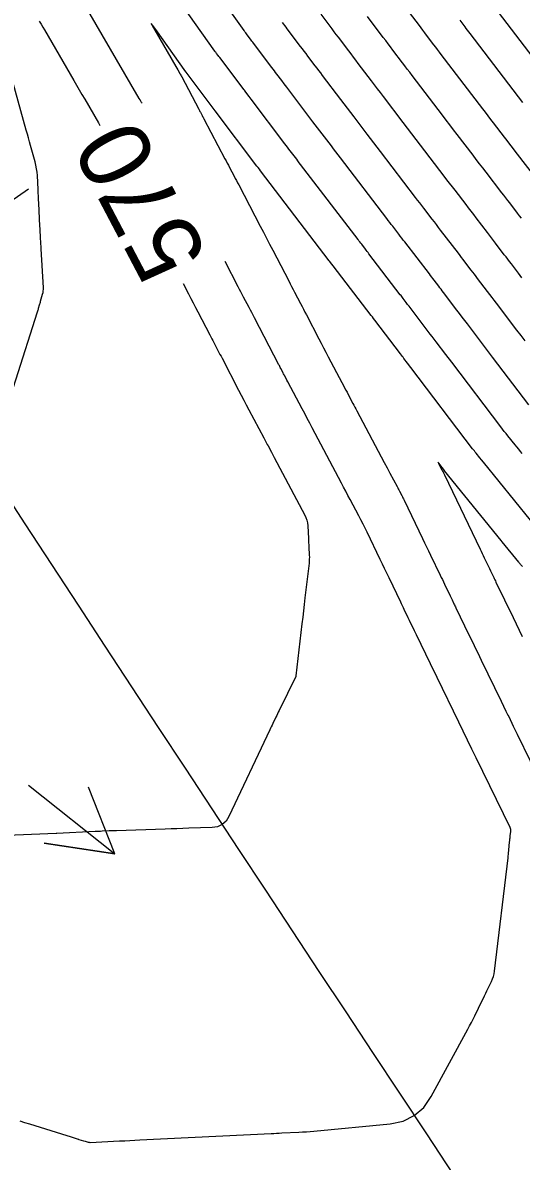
# Model space of a CAD drawing. Extents: x 954385 to 988206, y 1868364 to 1924553.
# Drawn here: x 957406.6 to 957448.5, y 1920437.4 to 1920532.9 of the extents above; entities that cross this region are included whole.
import ezdxf

# ---------------------------------------------------------------- set-up
doc = ezdxf.new("R2010")
doc.units = 0
for name, color, linetype in [('26', 7, 'Continuous'), ('5', 7, 'Continuous'), ('6', 7, 'Continuous'), ('7', 7, 'Continuous'), ('Default', 7, 'Continuous')]:
    doc.layers.add(name, color=color, linetype=linetype)

msp = doc.modelspace()

# ---------------------------------------------------------------- linework, layer by layer
at = {"layer": '26'}
for points in [[(957407.131, 1920518.928), (957301.058, 1920445.099), (957303.609, 1920450.529), (957301.058, 1920445.099), (957307.036, 1920445.605)], [(957407.131, 1920468.928), (957414.363, 1920463.162), (957408.43, 1920464.056), (957414.363, 1920463.162), (957412.17, 1920468.747)]]:
    msp.add_lwpolyline(points, dxfattribs=at)
at = {"layer": '6'}
for points in [[(957449.114, 1920500.826), (957446.06, 1920504.842), (957445.548, 1920505.515), (957445.037, 1920506.188), (957443.943, 1920507.626), (957443.722, 1920507.916), (957443.501, 1920508.207), (957443.281, 1920508.497), (957443.06, 1920508.787), (957441.933, 1920510.271), (957441.835, 1920510.4), (957441.737, 1920510.529), (957441.639, 1920510.658), (957441.541, 1920510.787), (957441.149, 1920511.303), (957441.051, 1920511.432), (957440.952, 1920511.561), (957440.854, 1920511.69), (957440.756, 1920511.818), (957438.698, 1920514.502), (957438.572, 1920514.667), (957438.445, 1920514.831), (957438.319, 1920514.996), (957438.193, 1920515.16), (957437.689, 1920515.818), (957437.562, 1920515.982), (957437.436, 1920516.147), (957437.31, 1920516.311), (957437.185, 1920516.476), (957433.308, 1920521.55), (957433.114, 1920521.803), (957432.92, 1920522.057), (957432.726, 1920522.311), (957432.532, 1920522.565), (957431.757, 1920523.58), (957431.563, 1920523.833), (957431.369, 1920524.087), (957431.176, 1920524.342), (957430.984, 1920524.596), (957428.799, 1920527.486), (957428.589, 1920527.763), (957428.38, 1920528.04), (957427.96, 1920528.595), (957427.856, 1920528.734), (957427.751, 1920528.872), (957427.646, 1920529.011), (957427.541, 1920529.15), (957426.004, 1920531.186), (957425.939, 1920531.273), (957425.873, 1920531.36), (957425.807, 1920531.447), (957425.741, 1920531.534), (957425.477, 1920531.883), (957425.411, 1920531.971), (957425.347, 1920532.059), (957425.282, 1920532.147), (957425.219, 1920532.236), (957421.065, 1920538.117)], [(957408.031, 1920533.031), (957408.178, 1920532.786), (957408.323, 1920532.541), (957408.467, 1920532.294), (957410.934, 1920528.044), (957411.16, 1920527.654), (957411.386, 1920527.264), (957411.613, 1920526.875), (957411.839, 1920526.485), (957412.987, 1920524.509), (957413.091, 1920524.327), (957413.119, 1920524.279)], [(957443.304, 1920533.114), (957443.722, 1920532.561), (957443.827, 1920532.422), (957443.932, 1920532.284), (957444.037, 1920532.146), (957444.142, 1920532.009), (957448.568, 1920526.218)], [(957420.103, 1920511.005), (957420.553, 1920510.142), (957420.749, 1920509.766), (957420.944, 1920509.391), (957421.14, 1920509.015), (957421.335, 1920508.64), (957422.338, 1920506.716), (957422.423, 1920506.552), (957422.509, 1920506.388), (957422.594, 1920506.224), (957422.68, 1920506.059), (957423.021, 1920505.403), (957423.107, 1920505.238), (957423.192, 1920505.074), (957423.278, 1920504.91), (957423.363, 1920504.745), (957424.755, 1920502.064), (957424.97, 1920501.653), (957425.185, 1920501.241), (957425.4, 1920500.831), (957425.617, 1920500.421), (957426.859, 1920498.075), (957426.95, 1920497.904), (957427.101, 1920497.618), (957427.162, 1920497.504), (957427.222, 1920497.39), (957427.507, 1920496.851), (957427.565, 1920496.742), (957427.623, 1920496.634), (957427.68, 1920496.525), (957427.738, 1920496.416), (957430.299, 1920491.587), (957430.398, 1920491.373), (957430.473, 1920491.152), (957430.522, 1920490.925), (957430.548, 1920490.691), (957430.606, 1920489.61), (957430.615, 1920489.437), (957430.624, 1920489.265), (957430.634, 1920489.093), (957430.643, 1920488.92), (957430.681, 1920488.231), (957430.687, 1920488.058), (957430.685, 1920487.886), (957430.676, 1920487.714), (957430.66, 1920487.543), (957430.32, 1920484.633), (957430.257, 1920484.09), (957430.194, 1920483.548), (957430.131, 1920483.006), (957430.068, 1920482.464), (957429.563, 1920478.105), (957429.558, 1920478.067), (957429.558, 1920478.062), (957429.556, 1920478.057), (957429.555, 1920478.053), (957429.553, 1920478.049), (957428.149, 1920475.175), (957428.083, 1920475.04), (957428.017, 1920474.906), (957427.951, 1920474.771), (957427.885, 1920474.636), (957427.622, 1920474.097), (957427.557, 1920473.962), (957427.492, 1920473.827), (957427.427, 1920473.692), (957427.363, 1920473.557), (957423.941, 1920466.29), (957423.696, 1920465.898), (957423.38, 1920465.613), (957422.993, 1920465.436), (957422.536, 1920465.365), (957420.565, 1920465.3), (957420.072, 1920465.283), (957419.58, 1920465.267), (957419.087, 1920465.251), (957418.594, 1920465.235), (957414.505, 1920465.102), (957414.355, 1920465.097), (957414.205, 1920465.092), (957414.055, 1920465.086), (957413.906, 1920465.079), (957413.307, 1920465.051), (957413.157, 1920465.044), (957413.007, 1920465.037), (957412.858, 1920465.031), (957412.708, 1920465.024), (957409.5, 1920464.876), (957409.439, 1920464.873), (957395.66, 1920464.306)]]:
    msp.add_lwpolyline(points, dxfattribs=at)
at = {"layer": '7'}
for points in [[(957448.551, 1920496.747), (957448.4, 1920496.933), (957448.249, 1920497.12), (957448.098, 1920497.306), (957447.947, 1920497.492), (957447.342, 1920498.237), (957447.192, 1920498.424), (957447.043, 1920498.612), (957446.896, 1920498.801), (957446.75, 1920498.992), (957442.633, 1920504.404), (957442.141, 1920505.052), (957441.32, 1920506.131), (957441.156, 1920506.347), (957440.992, 1920506.563), (957440.828, 1920506.779), (957440.663, 1920506.994), (957439.058, 1920509.107), (957438.935, 1920509.269), (957438.812, 1920509.432), (957438.566, 1920509.756), (957438.504, 1920509.837), (957438.442, 1920509.918), (957438.38, 1920509.999), (957438.318, 1920510.08), (957435.691, 1920513.506), (957435.615, 1920513.606), (957435.538, 1920513.706), (957435.462, 1920513.806), (957435.385, 1920513.906), (957435.078, 1920514.305), (957435.002, 1920514.405), (957434.925, 1920514.505), (957434.849, 1920514.605), (957434.772, 1920514.705), (957429.953, 1920521.012), (957429.843, 1920521.156), (957429.734, 1920521.3), (957429.624, 1920521.443), (957429.514, 1920521.587), (957429.076, 1920522.161), (957428.966, 1920522.304), (957428.857, 1920522.448), (957428.747, 1920522.592), (957428.638, 1920522.736), (957425.801, 1920526.489), (957425.632, 1920526.712), (957425.35, 1920527.085), (957425.294, 1920527.16), (957425.237, 1920527.234), (957425.181, 1920527.309), (957425.125, 1920527.383), (957423.172, 1920529.969), (957423.104, 1920530.06), (957423.036, 1920530.15), (957422.9, 1920530.33), (957422.866, 1920530.375), (957422.832, 1920530.421), (957422.799, 1920530.467), (957422.766, 1920530.513), (957417.792, 1920537.556)], [(957438.02, 1920535.141), (957439.887, 1920532.67), (957440.041, 1920532.467), (957440.194, 1920532.265), (957440.347, 1920532.062), (957440.5, 1920531.86), (957441.112, 1920531.05), (957441.266, 1920530.847), (957441.419, 1920530.645), (957441.573, 1920530.443), (957441.727, 1920530.241), (957445.212, 1920525.682), (957445.439, 1920525.385), (957445.666, 1920525.088), (957445.893, 1920524.791), (957446.12, 1920524.494), (957447.027, 1920523.307), (957447.254, 1920523.01), (957447.481, 1920522.713), (957447.708, 1920522.417), (957447.936, 1920522.12), (957449.844, 1920519.632)], [(957416.651, 1920526.138), (957416.609, 1920526.218), (957416.548, 1920526.329), (957416.486, 1920526.439), (957416.423, 1920526.549), (957412.117, 1920533.963)], [(957448.521, 1920511.494), (957448.373, 1920511.689), (957448.226, 1920511.883), (957447.635, 1920512.66), (957447.488, 1920512.854), (957447.34, 1920513.049), (957447.192, 1920513.243), (957447.045, 1920513.437), (957446.315, 1920514.397), (957446.144, 1920514.622), (957445.973, 1920514.847), (957445.801, 1920515.071), (957445.63, 1920515.295), (957444.688, 1920516.523), (957444.474, 1920516.803), (957444.26, 1920517.082), (957444.045, 1920517.361), (957443.831, 1920517.641), (957442.909, 1920518.843), (957442.684, 1920519.136), (957442.459, 1920519.43), (957442.234, 1920519.724), (957442.009, 1920520.018), (957440.018, 1920522.624), (957439.655, 1920523.098), (957439.293, 1920523.573), (957438.931, 1920524.047), (957438.568, 1920524.521), (957436.898, 1920526.706), (957436.646, 1920527.036), (957436.395, 1920527.366), (957436.144, 1920527.697), (957435.893, 1920528.028), (957434.795, 1920529.48), (957434.593, 1920529.747), (957434.391, 1920530.014), (957434.19, 1920530.281), (957433.988, 1920530.548), (957433.12, 1920531.696), (957432.949, 1920531.922), (957432.778, 1920532.149), (957432.607, 1920532.375), (957432.436, 1920532.602), (957431.669, 1920533.618)], [(957448.483, 1920516.49), (957448.319, 1920516.705), (957448.154, 1920516.919), (957447.496, 1920517.778), (957447.331, 1920517.993), (957447.167, 1920518.207), (957447.002, 1920518.422), (957446.838, 1920518.636), (957445.519, 1920520.355), (957445.244, 1920520.714), (957444.97, 1920521.072), (957444.696, 1920521.43), (957444.422, 1920521.789), (957443.102, 1920523.516), (957442.791, 1920523.923), (957442.48, 1920524.33), (957442.168, 1920524.738), (957441.857, 1920525.145), (957439.312, 1920528.474), (957439.109, 1920528.74), (957438.907, 1920529.006), (957438.705, 1920529.272), (957438.503, 1920529.539), (957437.696, 1920530.606), (957437.494, 1920530.873), (957437.293, 1920531.139), (957437.091, 1920531.406), (957436.889, 1920531.673), (957435.57, 1920533.418)], [(957459.028, 1920517.455), (957458.558, 1920518.072), (957458.543, 1920518.092), (957456.046, 1920521.378), (957456.014, 1920521.419), (957455.983, 1920521.46), (957455.873, 1920521.604), (957455.857, 1920521.624), (957452.619, 1920525.845), (957452.561, 1920525.92), (957452.503, 1920525.996), (957452.445, 1920526.072), (957452.387, 1920526.148), (957452.097, 1920526.528), (957451.981, 1920526.679), (957451.923, 1920526.755), (957446.556, 1920533.776)], [(957449.248, 1920491.148), (957445.296, 1920496.022), (957445.143, 1920496.21), (957444.99, 1920496.399), (957444.685, 1920496.775), (957444.609, 1920496.87), (957444.533, 1920496.965), (957444.459, 1920497.061), (957444.385, 1920497.157), (957439.206, 1920503.966), (957438.916, 1920504.347), (957438.627, 1920504.728), (957438.554, 1920504.823), (957438.482, 1920504.919), (957438.409, 1920505.014), (957438.337, 1920505.109), (957436.184, 1920507.943), (957436.083, 1920508.076), (957435.983, 1920508.209), (957435.957, 1920508.242), (957435.932, 1920508.275), (957435.907, 1920508.308), (957435.881, 1920508.341), (957432.685, 1920512.51), (957432.577, 1920512.651), (957432.468, 1920512.793), (957432.414, 1920512.864), (957432.36, 1920512.934), (957426.598, 1920520.475), (957426.496, 1920520.608), (957426.395, 1920520.742), (957426.369, 1920520.775), (957426.344, 1920520.808), (957426.319, 1920520.842), (957426.293, 1920520.875), (957422.795, 1920525.502), (957422.708, 1920525.617), (957420.34, 1920528.753), (957420.32, 1920528.78), (957420.313, 1920528.789), (957417.81, 1920532.334), (957417.537, 1920532.708), (957417.431, 1920532.822), (957417.491, 1920532.678), (957417.717, 1920532.275), (957419.49, 1920529.22), (957419.572, 1920529.078), (957419.654, 1920528.937), (957419.819, 1920528.654), (957419.86, 1920528.583), (957419.9, 1920528.511), (957419.939, 1920528.439), (957419.978, 1920528.367), (957421.405, 1920525.661), (957421.442, 1920525.592), (957421.478, 1920525.523), (957421.514, 1920525.454), (957421.55, 1920525.386), (957421.695, 1920525.11), (957421.731, 1920525.041), (957421.768, 1920524.973), (957421.804, 1920524.904), (957421.84, 1920524.835), (957423.605, 1920521.487), (957423.702, 1920521.303), (957423.799, 1920521.12), (957423.896, 1920520.937), (957423.993, 1920520.753), (957424.38, 1920520.02), (957424.477, 1920519.836), (957424.573, 1920519.653), (957424.67, 1920519.469), (957424.766, 1920519.285), (957426.567, 1920515.827), (957426.831, 1920515.321), (957427.095, 1920514.815), (957427.358, 1920514.308), (957427.622, 1920513.802), (957428.956, 1920511.242), (957429.08, 1920511.004), (957429.204, 1920510.765), (957429.329, 1920510.526), (957429.453, 1920510.287), (957429.95, 1920509.333), (957430.074, 1920509.094), (957430.198, 1920508.855), (957430.322, 1920508.616), (957430.446, 1920508.377), (957431.485, 1920506.378), (957431.681, 1920506), (957431.879, 1920505.622), (957432.077, 1920505.245), (957432.276, 1920504.868), (957433.424, 1920502.7), (957433.758, 1920502.068), (957433.854, 1920501.887), (957433.949, 1920501.707), (957434.345, 1920500.96), (957434.426, 1920500.806), (957434.508, 1920500.651), (957434.59, 1920500.497), (957434.672, 1920500.343), (957436.977, 1920495.995), (957437.211, 1920495.554), (957437.445, 1920495.113), (957438.047, 1920493.977), (957438.097, 1920493.883), (957438.147, 1920493.789), (957438.197, 1920493.695), (957438.247, 1920493.601), (957438.446, 1920493.224), (957438.496, 1920493.13), (957438.544, 1920493.035), (957438.592, 1920492.94), (957438.638, 1920492.844), (957440.192, 1920489.609), (957440.357, 1920489.265), (957440.523, 1920488.921), (957440.688, 1920488.577), (957440.853, 1920488.233), (957441.661, 1920486.55), (957441.753, 1920486.359), (957441.845, 1920486.169), (957441.936, 1920485.978), (957442.028, 1920485.787), (957442.496, 1920484.811), (957442.577, 1920484.641), (957442.659, 1920484.471), (957442.821, 1920484.131), (957442.862, 1920484.046), (957442.903, 1920483.961), (957442.944, 1920483.876), (957442.985, 1920483.792), (957443.709, 1920482.299), (957444.512, 1920480.643), (957444.661, 1920480.336), (957444.81, 1920480.03), (957444.959, 1920479.723), (957445.108, 1920479.416), (957446.782, 1920475.964), (957447.181, 1920475.142), (957447.238, 1920475.024), (957447.295, 1920474.907), (957447.352, 1920474.79), (957447.409, 1920474.672), (957447.792, 1920473.885), (957447.874, 1920473.714), (957447.957, 1920473.544), (957448.04, 1920473.374), (957448.123, 1920473.203), (957451.387, 1920466.489)], [(957448.792, 1920506.194), (957448.444, 1920506.651), (957448.097, 1920507.108), (957446.38, 1920509.366), (957446.195, 1920509.608), (957446.011, 1920509.85), (957445.827, 1920510.093), (957445.643, 1920510.335), (957444.807, 1920511.435), (957444.673, 1920511.612), (957444.538, 1920511.789), (957444.404, 1920511.966), (957444.27, 1920512.143), (957443.732, 1920512.85), (957443.597, 1920513.027), (957443.463, 1920513.204), (957443.328, 1920513.38), (957443.193, 1920513.557), (957441.704, 1920515.499), (957441.528, 1920515.728), (957441.353, 1920515.957), (957441.177, 1920516.186), (957441.001, 1920516.415), (957440.299, 1920517.33), (957440.123, 1920517.559), (957439.948, 1920517.789), (957439.772, 1920518.018), (957439.597, 1920518.247), (957436.663, 1920522.087), (957436.385, 1920522.451), (957436.107, 1920522.815), (957435.828, 1920523.179), (957435.55, 1920523.543), (957434.438, 1920524.998), (957434.16, 1920525.363), (957433.882, 1920525.727), (957433.605, 1920526.092), (957433.329, 1920526.457), (957431.797, 1920528.483), (957431.644, 1920528.686), (957431.49, 1920528.889), (957431.337, 1920529.091), (957431.184, 1920529.294), (957430.571, 1920530.105), (957430.418, 1920530.308), (957430.264, 1920530.51), (957430.111, 1920530.713), (957429.958, 1920530.916), (957428.837, 1920532.402), (957428.739, 1920532.531), (957428.641, 1920532.66), (957428.543, 1920532.79), (957428.446, 1920532.919)], [(957404.232, 1920497.233), (957407.888, 1920508.652), (957407.911, 1920508.724), (957407.933, 1920508.796), (957407.954, 1920508.869), (957407.975, 1920508.941), (957408.058, 1920509.232), (957408.079, 1920509.305), (957408.099, 1920509.378), (957408.12, 1920509.451), (957408.141, 1920509.523), (957408.315, 1920510.136), (957408.346, 1920510.263), (957408.366, 1920510.392), (957408.375, 1920510.521), (957408.373, 1920510.652), (957408.19, 1920513.916), (957408.178, 1920514.129), (957408.166, 1920514.342), (957408.155, 1920514.555), (957408.143, 1920514.768), (957408.095, 1920515.62), (957408.084, 1920515.833), (957408.072, 1920516.045), (957408.061, 1920516.258), (957408.05, 1920516.471), (957407.986, 1920517.767), (957407.971, 1920518.054), (957407.957, 1920518.341), (957407.943, 1920518.628), (957407.928, 1920518.915), (957407.87, 1920520.078), (957407.848, 1920520.367), (957407.809, 1920520.652), (957407.755, 1920520.936), (957407.686, 1920521.216), (957407.303, 1920522.593), (957407.213, 1920522.915), (957407.123, 1920523.237), (957407.034, 1920523.56), (957406.944, 1920523.882), (957405.362, 1920529.573)], [(957406.402, 1920440.741), (957406.805, 1920440.616), (957407.208, 1920440.49), (957410.348, 1920439.513), (957410.436, 1920439.486), (957410.525, 1920439.458), (957410.613, 1920439.43), (957410.702, 1920439.402), (957411.297, 1920439.214), (957411.319, 1920439.208), (957411.341, 1920439.201), (957411.749, 1920439.081), (957411.888, 1920439.04), (957412.12, 1920438.972), (957412.166, 1920438.96), (957412.213, 1920438.952), (957412.261, 1920438.949), (957412.309, 1920438.949), (957414.771, 1920439.07), (957415.198, 1920439.09), (957415.624, 1920439.111), (957416.05, 1920439.132), (957416.477, 1920439.153), (957427.483, 1920439.69), (957427.706, 1920439.701), (957427.929, 1920439.712), (957428.152, 1920439.723), (957428.375, 1920439.734), (957429.812, 1920439.806), (957430.125, 1920439.823), (957430.439, 1920439.844), (957430.752, 1920439.869), (957431.065, 1920439.897), (957437.46, 1920440.509), (957438.553, 1920440.736), (957439.495, 1920441.194), (957440.284, 1920441.881), (957440.921, 1920442.798), (957443.986, 1920448.441), (957444.134, 1920448.718), (957444.279, 1920448.996), (957444.421, 1920449.277), (957444.56, 1920449.559), (957445.19, 1920450.853), (957445.287, 1920451.054), (957445.385, 1920451.255), (957445.483, 1920451.455), (957445.58, 1920451.656), (957445.971, 1920452.458), (957446.06, 1920452.661), (957446.131, 1920452.869), (957446.184, 1920453.083), (957446.219, 1920453.302), (957447.353, 1920462.822), (957447.363, 1920462.913), (957447.374, 1920463.004), (957447.383, 1920463.095), (957447.393, 1920463.186), (957447.455, 1920463.806), (957447.46, 1920463.854), (957447.511, 1920464.334), (957447.519, 1920464.418), (957447.528, 1920464.502), (957447.537, 1920464.585), (957447.546, 1920464.669), (957447.583, 1920465.026), (957447.587, 1920465.112), (957447.578, 1920465.197), (957447.558, 1920465.279), (957447.525, 1920465.359), (957444.686, 1920471.203), (957444.321, 1920471.955), (957443.956, 1920472.707), (957443.591, 1920473.459), (957443.226, 1920474.212), (957441.405, 1920477.964), (957440.852, 1920479.104), (957439.678, 1920481.524), (957439.62, 1920481.644), (957439.562, 1920481.764), (957439.504, 1920481.884), (957439.446, 1920482.004), (957439.215, 1920482.485), (957439.1, 1920482.726), (957438.985, 1920482.966), (957438.651, 1920483.66), (957438.577, 1920483.816), (957438.502, 1920483.972), (957438.427, 1920484.127), (957438.352, 1920484.283), (957437.378, 1920486.31), (957437.191, 1920486.7), (957437.004, 1920487.09), (957436.816, 1920487.479), (957436.629, 1920487.869), (957435.538, 1920490.141), (957435.368, 1920490.49), (957435.195, 1920490.837), (957435.018, 1920491.182), (957434.838, 1920491.526), (957434.111, 1920492.898), (957433.929, 1920493.24), (957433.747, 1920493.583), (957433.565, 1920493.926), (957433.384, 1920494.269), (957430.933, 1920498.895), (957430.721, 1920499.295), (957430.509, 1920499.696), (957430.296, 1920500.097), (957430.084, 1920500.498), (957428.881, 1920502.772), (957428.811, 1920502.904), (957428.741, 1920503.036), (957428.601, 1920503.3), (957428.566, 1920503.366), (957428.531, 1920503.432), (957428.497, 1920503.499), (957428.462, 1920503.565), (957428.291, 1920503.895), (957428.251, 1920503.972), (957428.21, 1920504.05), (957428.17, 1920504.127), (957428.13, 1920504.204), (957426.081, 1920508.142), (957425.968, 1920508.359), (957425.855, 1920508.576), (957425.742, 1920508.793), (957425.629, 1920509.01), (957425.177, 1920509.877), (957425.064, 1920510.094), (957424.951, 1920510.311), (957424.838, 1920510.528), (957424.725, 1920510.745), (957423.625, 1920512.858)], [(957448.563, 1920487.258), (957448.413, 1920487.443), (957448.376, 1920487.489), (957448.338, 1920487.535), (957448.301, 1920487.581), (957448.263, 1920487.627), (957446.866, 1920489.345), (957446.788, 1920489.442), (957442.039, 1920495.299), (957442.024, 1920495.318), (957442.02, 1920495.322), (957441.547, 1920495.945), (957441.5, 1920496.003), (957441.48, 1920496.02), (957441.486, 1920495.995), (957441.519, 1920495.928), (957441.787, 1920495.422), (957441.821, 1920495.358), (957441.866, 1920495.272), (957441.878, 1920495.251), (957441.889, 1920495.229), (957441.9, 1920495.208), (957441.91, 1920495.186), (957442.024, 1920494.949), (957445.013, 1920488.726), (957445.1, 1920488.546), (957445.187, 1920488.365), (957445.274, 1920488.184), (957445.36, 1920488.004), (957445.789, 1920487.109), (957445.88, 1920486.919), (957445.972, 1920486.729), (957446.154, 1920486.349), (957446.2, 1920486.254), (957446.245, 1920486.159), (957446.291, 1920486.064), (957446.337, 1920485.969), (957447.781, 1920482.993), (957448.037, 1920482.465), (957448.293, 1920481.938), (957448.549, 1920481.41)]]:
    msp.add_lwpolyline(points, dxfattribs=at)
at = {"layer": 'Default'}
msp.add_arc((966995.782, 1926764.927), 11459.156, 211.4606918, 214.0750737, dxfattribs=at)

# ---------------------------------------------------------------- texts
at = {"layer": '5'}
msp.add_text('570', height=6, rotation=117.75198, dxfattribs=at).set_placement((957422.259, 1920513.35))

doc.saveas('drawing.dxf')
